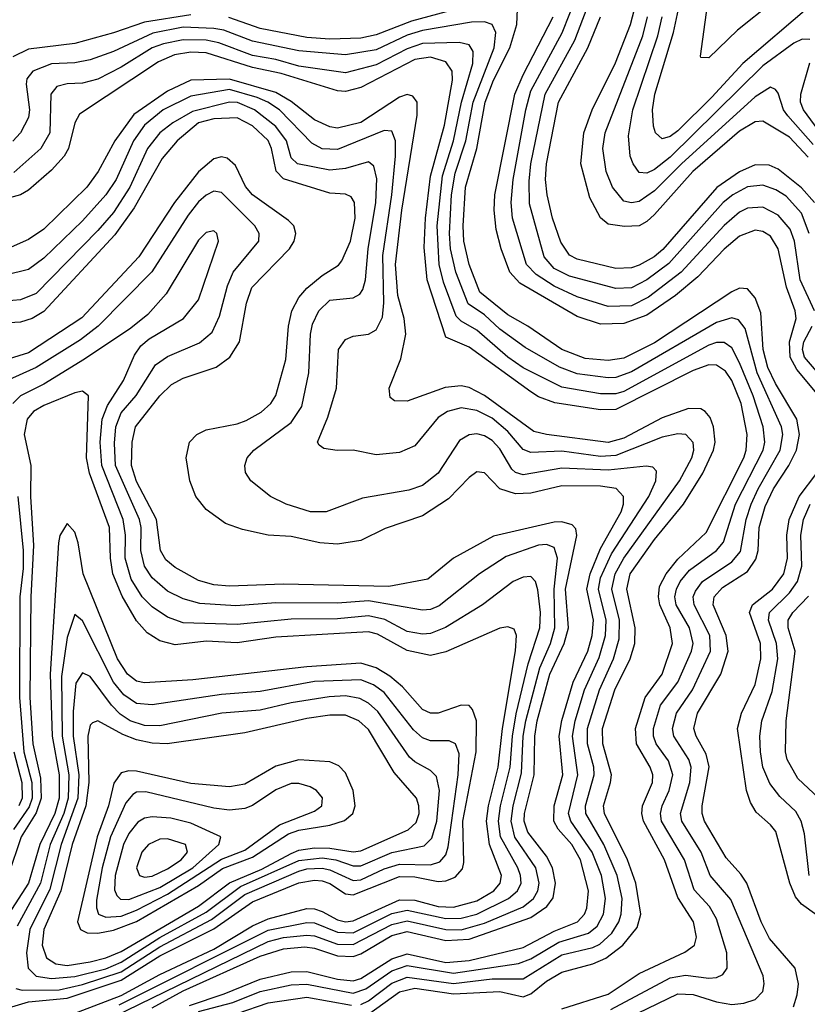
# Model space of a CAD drawing. Header units: inches. Extents: x 501365 to 657855, y 482276 to 547543.
# Tile 737 of 957: x 600787 to 602825, y 532677 to 535223. Entities that reach past the tile are written whole.
import ezdxf

# ---------------------------------------------------------------- set-up
doc = ezdxf.new("R2010")
doc.units = ezdxf.units.IN
doc.header["$MEASUREMENT"] = 0
doc.layers.add('A6503', color=7, linetype='Continuous')

msp = doc.modelspace()

# ---------------------------------------------------------------- linework, layer by layer
at = {"layer": 'A6503', "color": 5}
for points, elevation in [([(602866.8, 535390), (602733.3, 535266.7), (602644.1, 535195.9), (602570, 535123.8), (602550, 535124.8), (602548.8, 535128.7), (602576.4, 535330), (602619.3, 535470), (602631.1, 535551.1), (602630, 535574), (602620.5, 535600.5), (602555.9, 535670), (602542.1, 535710), (602543.9, 535736.1), (602559.1, 535770), (602595.7, 535810), (602622, 535830), (602670, 535851.9), (602693.9, 535870), (602707.7, 535890), (602733.4, 535946.6), (602781.9, 536010), (602815, 536085), (602868.2, 536170)], 3480), ([(602843.6, 534470), (602806.2, 534550), (602792, 534650), (602781, 534681), (602750, 534717.5), (602710, 534737.8), (602670, 534735.6), (602650, 534725.5), (602610, 534690.3), (602498.5, 534570), (602414.6, 534505.3), (602370, 534483.2), (602310, 534480.9), (602230, 534505.9), (602170, 534533.4), (602123.7, 534563.7), (602098.2, 534590), (602062.4, 534710), (602059, 534750), (602064.1, 534810), (602096.9, 534990), (602110, 535039.3), (602190.8, 535189.2), (602230.5, 535290)], 3660), ([(602829.8, 534670), (602810, 534722.8), (602770, 534766.4), (602743.3, 534783.3), (602710, 534795), (602670, 534790.7), (602632.4, 534770), (602607.8, 534750), (602467.2, 534592.8), (602410, 534550.2), (602370, 534529.5), (602330, 534527.4), (602210, 534559.3), (602170, 534579.8), (602144.1, 534610), (602106.7, 534746.7), (602105.2, 534805.2), (602110, 534850), (602146.9, 535030), (602223.9, 535170), (602269.4, 535290.6)], 3640), ([(601989.6, 535269.6), (601800.7, 535219.3), (601710, 535184.1), (601670, 535175.3), (601590, 535172.6), (601530, 535176.8), (601410, 535200.5), (601328.4, 535228.4)], 3720), ([(602830, 535256.1), (602658.2, 535110), (602577.8, 535022.2), (602490, 534935.4), (602470, 534920.9), (602450, 534914.4), (602432.7, 534930), (602427.1, 534947.1), (602424.3, 534990), (602430.2, 535030), (602478.9, 535190), (602491.9, 535250)], 3520), ([(601230, 535235.3), (601110, 535216.4), (601030, 535188.6), (600930, 535161.7), (600810, 535146.4), (600770, 535126.4)], 3720), ([(602789.5, 532670), (602799.2, 532700.8), (602802.4, 532730), (602793.9, 532770), (602727.1, 532847.1), (602705.4, 532890), (602668.6, 532990), (602653.5, 533013.5), (602615.2, 533055.2), (602558.7, 533150), (602552.7, 533170), (602553, 533190), (602570.8, 533290.8), (602563.3, 533323.3), (602537.5, 533370), (602531.9, 533390), (602541.3, 533430), (602601, 533530), (602620.7, 533590), (602615.5, 533630), (602581.5, 533710), (602584.3, 533730), (602605.8, 533754.2), (602670, 533796), (602692.2, 533827.8), (602698.2, 533850), (602700.8, 533910), (602716.1, 533963.9), (602737.2, 534010), (602777, 534070), (602797.1, 534110), (602804.9, 534150), (602798.4, 534190), (602742.4, 534282.4), (602723.3, 534323.3), (602711.1, 534370), (602705.2, 534465.2), (602690, 534503.2), (602670, 534527), (602650, 534528.8), (602630, 534519.4), (602430, 534386.9), (602350, 534347.8), (602310, 534341.7), (602250, 534346.6), (602190.4, 534370), (602102.5, 534430), (602050, 534459.3), (601978.3, 534518.3), (601950.2, 534590), (601936.7, 534650), (601934.6, 534690), (601940.6, 534790), (601970.1, 534890), (601991.8, 535010), (602013.6, 535066.4), (602055.5, 535150), (602073.7, 535210), (602075, 535250)], 3720), ([(602854.7, 534250), (602797.9, 534317.9), (602780.9, 534350), (602779.3, 534390), (602795.9, 534450), (602794, 534470), (602771.2, 534531.2), (602750, 534630.5), (602730, 534662.8), (602710, 534675), (602690, 534678.2), (602650, 534663.4), (602610, 534629.6), (602542.2, 534557.8), (602484.5, 534510), (602410, 534458.7), (602350, 534437), (602290, 534435.1), (602230, 534455.5), (602081.7, 534541.7), (602055.1, 534570), (602032.7, 534630), (602020.3, 534680.3), (602015.1, 534730), (602016.8, 534770), (602068.7, 535030), (602090, 535080.4), (602167.6, 535230)], 3680), ([(602843.9, 534750), (602810, 534788), (602750, 534836.2), (602726.7, 534846.7), (602690, 534847.6), (602650, 534829.2), (602591.4, 534788.6), (602451.2, 534628.8), (602429, 534610), (602390, 534588), (602370, 534581.2), (602330, 534579.3), (602230, 534603.8), (602210, 534614), (602187.7, 534647.7), (602165.8, 534710), (602151.9, 534770), (602147.6, 534810), (602150.2, 534850), (602181.3, 535010), (602257.4, 535150), (602290, 535230)], 3620), ([(602827.7, 534867.7), (602778.7, 534918.7), (602710, 534960.3), (602690, 534958.7), (602650, 534934.3), (602529, 534830), (602430, 534719.5), (602410, 534700.8), (602390, 534690.2), (602352.1, 534687.9), (602310, 534694.4), (602290.2, 534710.2), (602262.4, 534762.4), (602238.9, 534850), (602247.2, 534930), (602268.3, 534990), (602328.5, 535111.5), (602367.5, 535210), (602377.7, 535250)], 3580), ([(602840.4, 534900.4), (602774.4, 534974.4), (602763.4, 534990), (602750, 535032.6), (602742.5, 535042.5), (602730, 535048.1), (602690, 535023.7), (602499.2, 534850), (602430, 534779.9), (602390, 534752.3), (602370, 534748.9), (602350, 534753.8), (602320.7, 534790), (602304.9, 534830), (602296.4, 534890), (602302.2, 534930), (602399.2, 535180.8), (602412, 535230)], 3560), ([(602831.7, 535171.7), (602812.1, 535172.1), (602790, 535162.2), (602710, 535103.7), (602470, 534867.7), (602430, 534835.5), (602410, 534826), (602390, 534828.1), (602374.3, 534850), (602366.6, 534870), (602362.6, 534922.6), (602374.1, 534990), (602438.8, 535181.2), (602450, 535230)], 3540), ([(602310, 532616.7), (602490, 532703.9), (602530, 532702.2), (602590, 532682.9), (602630, 532675.9), (602660.7, 532679.3), (602690, 532689.1), (602709.9, 532710), (602713.6, 532730), (602710.8, 532750), (602627.6, 532947.6), (602573.7, 533010), (602550.8, 533070), (602500.1, 533150), (602497.1, 533170), (602520.8, 533250), (602524.3, 533290), (602519, 533310), (602480.2, 533370), (602476.5, 533390), (602486.4, 533430), (602527.8, 533490), (602574.9, 533590), (602572.7, 533630), (602532.5, 533710), (602530.2, 533730), (602535.4, 533744.7), (602554.1, 533770), (602630, 533820.5), (602652.1, 533847.9), (602666.5, 533930), (602680.1, 533970), (602697.6, 534010), (602755.1, 534110), (602761.5, 534150), (602758, 534170), (602695.3, 534310), (602663.9, 534423.9), (602647.1, 534447.1), (602630, 534452), (602590, 534439.7), (602370, 534312.2), (602330, 534297.3), (602310, 534296.9), (602230, 534306.7), (602184.3, 534324.3), (602095.2, 534375.2), (602030, 534422.2), (601990, 534459.7), (601947.8, 534487.8), (601915.4, 534570), (601901.7, 534630), (601899.4, 534670), (601904.4, 534770), (601914.3, 534825.7), (601942.1, 534910), (601960.8, 535010), (602015.4, 535150), (602019, 535190), (602009.8, 535210), (601990, 535217.1), (601956.7, 535216.7), (601830, 535195.3), (601790, 535183.2), (601710, 535145.3), (601630, 535132.3), (601510, 535141.9), (601390, 535167.5), (601315.4, 535195.4), (601290, 535200.4), (601210, 535203.3), (601132.1, 535187.9), (601030, 535140.8), (600970, 535118.7), (600930, 535111.3), (600870, 535108.6), (600821.5, 535090), (600805.8, 535070), (600803.9, 535056.1), (600812.7, 534990), (600810.1, 534970), (600789.5, 534930.5), (600770, 534909.1)], 3740), ([(602316.6, 532663.4), (602470, 532745), (602510, 532752.4), (602570, 532744.4), (602590, 532746), (602606.2, 532753.8), (602617.8, 532770), (602617.3, 532810), (602590, 532898.1), (602571.7, 532930), (602532.7, 532972.7), (602507.1, 533050), (602448.3, 533150), (602445.6, 533170), (602449.7, 533190), (602467.7, 533230), (602477, 533270), (602466.2, 533306.2), (602434.1, 533350), (602426.9, 533370), (602426.9, 533390), (602445, 533450), (602490.4, 533510), (602525.1, 533590), (602529.4, 533610), (602520.3, 533650), (602485.7, 533710), (602482.7, 533730), (602486.3, 533750), (602496.1, 533770), (602520.4, 533799.6), (602589.9, 533850), (602608.2, 533871.8), (602639.7, 533970), (602711.1, 534110), (602715.2, 534130), (602710.7, 534170), (602684.8, 534250), (602650, 534335.4), (602630, 534373.9), (602610, 534387.9), (602590, 534388), (602570, 534381.5), (602350, 534261), (602330, 534255), (602290, 534255.4), (602190, 534272.6), (602090, 534322.6), (602050, 534349.9), (601970, 534420.2), (601930, 534443.3), (601916.4, 534456.4), (601884, 534544), (601872.4, 534590), (601867.9, 534690), (601880.9, 534819.1), (601910, 534910), (601930.1, 535009.9), (601959.7, 535110), (601960.9, 535140.9), (601950, 535158.1), (601924.3, 535164.3), (601830, 535161.3), (601790, 535147.4), (601710, 535106.5), (601630, 535085.5), (601510, 535103.1), (601450, 535119.9), (601390, 535130.3), (601302.7, 535162.7), (601270.3, 535170.3), (601210, 535171), (601159.6, 535160.4), (601130, 535150), (601050, 535100.2), (600990, 535069.4), (600950, 535058.4), (600910, 535057.3), (600883.5, 535050), (600868.1, 535030), (600865.1, 534930), (600842.5, 534890), (600772.6, 534827.4)], 3760), ([(602190, 532664.9), (602310, 532702.7), (602390, 532756.2), (602508.3, 532811.7), (602533.1, 532830), (602538.7, 532850), (602530.3, 532890), (602490, 532952.5), (602455.5, 533050), (602401.2, 533150), (602396.6, 533170), (602398.3, 533190), (602424.2, 533250), (602425.4, 533270), (602418.8, 533290), (602383.3, 533350), (602380.3, 533390), (602406, 533470), (602450, 533530.1), (602476.7, 533610), (602470.5, 533650), (602443.7, 533710), (602440.2, 533730), (602443, 533757), (602459.6, 533790), (602490, 533828.2), (602563.2, 533896.8), (602660.5, 534090), (602667, 534110), (602669.6, 534150), (602654, 534230), (602630.2, 534290), (602613.7, 534313.7), (602590, 534329.9), (602570.2, 534330.2), (602530, 534315.3), (602330, 534215), (602290, 534213.7), (602172, 534232), (602130, 534248), (602110, 534260.9), (601950, 534376.1), (601890, 534402.3), (601841.3, 534550), (601833.7, 534633.7), (601837.3, 534710), (601850, 534818.4), (601886.2, 534950), (601906.9, 535066.9), (601906.7, 535090), (601890, 535113.5), (601850, 535125.7), (601810, 535120.3), (601670, 535047.6), (601630, 535037.5), (601610, 535039.3), (601463.8, 535083.8), (601390, 535099.5), (601270, 535137.1), (601230, 535139.2), (601187.8, 535132.2), (601146.3, 535113.7), (600941.8, 534978.2), (600930, 534956), (600913.9, 534890), (600902.2, 534870), (600870, 534834), (600810, 534781.9), (600790, 534769.9), (600716.5, 534750)], 3780), ([(602872.4, 534912.4), (602815.1, 534990), (602807.7, 535010), (602808, 535030), (602831.3, 535111.2)], 3540), ([(601690, 532651.4), (601770, 532709.2), (601810, 532718.6), (601910, 532703.9), (602029.9, 532709.9), (602090, 532696.4), (602110, 532703.5), (602150, 532736.6), (602190, 532760), (602270, 532781.5), (602303.6, 532796.4), (602347.8, 532830), (602384.7, 532875.3), (602394.8, 532910), (602381.6, 532990), (602359.5, 533050), (602300.2, 533170), (602297.9, 533190), (602316.3, 533250), (602318.3, 533270), (602296.1, 533350), (602295.5, 533390), (602326.8, 533490), (602366.8, 533570), (602378.7, 533610), (602379.6, 533650), (602357.8, 533750), (602367.1, 533790), (602430, 533878.7), (602505, 533970), (602554.7, 534050), (602582.8, 534110), (602586.5, 534130), (602582.8, 534170), (602574.1, 534194.1), (602561.2, 534210), (602550, 534216.8), (602517.5, 534217.5), (602450, 534193.3), (602350, 534140.7), (602309.6, 534129.6), (602150, 534150), (602117.8, 534157.8), (601990, 534251.4), (601950, 534271.3), (601930, 534276), (601888, 534272), (601790, 534236), (601757.4, 534237.4), (601745.6, 534245.6), (601743, 534270), (601773.9, 534346.1), (601786.6, 534410), (601782.4, 534450), (601765.4, 534510), (601760.1, 534590), (601776.3, 534730), (601816.1, 534976.1), (601815.5, 535010), (601804.7, 535024.7), (601790, 535029.2), (601770, 535022.8), (601670, 534957.1), (601610, 534942.7), (601590, 534945.7), (601550, 534963.9), (601490, 535011.5), (601450, 535034.2), (601330, 535068.7), (601230, 535066.5), (601170, 535038.4), (601082.5, 534977.5), (601033.4, 534910), (600990.4, 534830), (600961.4, 534790), (600850, 534681.2), (600810, 534654.1), (600750, 534627.9)], 3820), ([(601670, 532676.1), (601690, 532685.6), (601750, 532731), (601790, 532746.9), (601910, 532730.4), (602010, 532742.8), (602090, 532742.5), (602190, 532804.7), (602270, 532823.6), (602288.1, 532831.9), (602319.3, 532860.7), (602337.5, 532890), (602343.8, 532910), (602345.9, 532950), (602333.4, 533010), (602298.6, 533090), (602252.1, 533170), (602251.5, 533190), (602273.7, 533270), (602272.5, 533290), (602256, 533350), (602256.8, 533390), (602287.3, 533490), (602323.6, 533570), (602338.3, 533621.7), (602339.5, 533670), (602319.1, 533750), (602327.8, 533790), (602350, 533830.4), (602494.8, 534030), (602526.7, 534090), (602531.7, 534110), (602529.9, 534129.9), (602510.5, 534150.5), (602490, 534152.3), (602450, 534143), (602330, 534095.5), (602290, 534093.4), (602190, 534107), (602110, 534103.5), (602090, 534111.7), (602050, 534157.9), (602010, 534192.1), (601970, 534212.3), (601930, 534219), (601894, 534210), (601870, 534194.4), (601810, 534120.8), (601770, 534103.6), (601710, 534097.4), (601650, 534109.8), (601608.9, 534108.9), (601574, 534114), (601562.2, 534122.2), (601558, 534130), (601585, 534195), (601606.8, 534270), (601612.2, 534370), (601630, 534395.6), (601650, 534404.8), (601690, 534409.5), (601710, 534420.5), (601726.1, 534453.9), (601729.7, 534490.3), (601726.9, 534613.1), (601750.3, 534770), (601759.9, 534870), (601759.5, 534910), (601750, 534934.9), (601730, 534936.4), (601610, 534887.2), (601570, 534889.1), (601543.6, 534903.6), (601459.5, 534990), (601429.2, 535010), (601401.6, 535021.6), (601330, 535042.3), (601230, 535025.5), (601159, 534990), (601110.2, 534949.8), (601081.8, 534910), (601036.8, 534810), (601010, 534770.3), (600950, 534702.3), (600850, 534606.4), (600810, 534576.7), (600690, 534547.2)], 3840), ([(601250, 532658.3), (601338.5, 532681.5), (601410, 532710), (601490, 532727.1), (601530, 532728.7), (601650, 532705.4), (601683.2, 532716.8), (601750, 532763.1), (601790, 532776.9), (601910, 532757), (602077.6, 532782.4), (602110, 532794.4), (602182.3, 532837.7), (602259.4, 532860.6), (602281.2, 532878.8), (602297.7, 532910), (602303, 532950), (602292.6, 533010), (602268.6, 533070), (602213, 533150), (602207.2, 533170), (602231.8, 533270), (602217.5, 533370), (602224.5, 533410), (602249, 533490), (602286.3, 533573.7), (602302.8, 533630), (602304.6, 533670), (602284.7, 533750), (602290, 533779.8), (602318.3, 533841.7), (602414.7, 533990), (602433.3, 534030), (602435.2, 534055.2), (602425.3, 534065.3), (602408.4, 534068.4), (602310, 534058), (602190, 534062.8), (602090, 534046), (602070, 534052.1), (602060.9, 534060.9), (602030, 534113.2), (602010, 534135), (601990, 534147.1), (601970, 534152), (601950, 534149.5), (601925.6, 534134.4), (601870, 534050.5), (601830, 534017.9), (601794.1, 534005.9), (601674.3, 533985.7), (601580.5, 533950), (601539.5, 533950), (601476.9, 533970), (601436, 533990), (601385.7, 534030), (601371.7, 534051.7), (601369.8, 534070), (601375.9, 534090), (601393.2, 534110), (601490, 534180.8), (601517.3, 534222.7), (601535.8, 534310), (601539.5, 534410), (601544.9, 534435.1), (601561, 534470), (601590, 534497.3), (601650, 534504), (601667.1, 534512.9), (601675.1, 534524.9), (601682.1, 534550), (601688.6, 534630), (601708.6, 534750), (601711.1, 534811.1), (601703.7, 534843.7), (601690, 534855.1), (601630, 534837.9), (601590, 534833.5), (601506.3, 534850), (601490, 534865.9), (601477.8, 534910), (601450, 534946.5), (601394.7, 534990), (601350.9, 535009.1), (601330, 535010), (601234.6, 534985.5), (601183.7, 534956.3), (601150.4, 534930), (601118.4, 534890), (601072.5, 534790), (601030, 534724.6), (600990, 534677.3), (600830, 534515), (600790, 534498.1), (600670, 534487.8)], 3860), ([(601226.4, 532673.6), (601316.6, 532703.4), (601410, 532742), (601490, 532760.3), (601530, 532761.7), (601610, 532742), (601650, 532737.6), (601670, 532743.1), (601750, 532794.5), (601790, 532807.2), (601890, 532785.2), (601950.4, 532789.6), (602090, 532823.2), (602170, 532866.1), (602230.3, 532889.7), (602249.1, 532910), (602254.8, 532925.2), (602259, 532970), (602238.7, 533050), (602215.5, 533090), (602180.2, 533130), (602169.4, 533150), (602170.2, 533190), (602192.3, 533270), (602183.2, 533370), (602189.8, 533410.2), (602219, 533510), (602257.2, 533590), (602268.8, 533630), (602271.6, 533670), (602255, 533750), (602263.1, 533790), (602290, 533855.2), (602343.8, 533950), (602349.9, 533970), (602349.9, 533990), (602330.2, 534010.2), (602290, 534016.8), (602190, 534017.1), (602110, 533998.7), (602070, 533996.9), (602030, 534010), (601990, 534051.2), (601970, 534053.6), (601950, 534039), (601896.6, 533983.4), (601830, 533939.9), (601733.1, 533906.9), (601670, 533876.1), (601610, 533866.8), (601563.6, 533870), (601490, 533886.4), (601430, 533889.5), (601364.2, 533904.2), (601320.2, 533920.2), (601270, 533956), (601242.8, 533990), (601227.8, 534030), (601218.1, 534090), (601226.7, 534130), (601245.7, 534150), (601270, 534162.5), (601350, 534177.5), (601373.8, 534186.3), (601411.9, 534208.1), (601436.9, 534230), (601450, 534251.4), (601476.2, 534343.8), (601482.8, 534430), (601491.2, 534470), (601510, 534504.6), (601530, 534528.2), (601570, 534561.5), (601611.9, 534588.1), (601620.8, 534599.2), (601642.9, 534650), (601655.5, 534710), (601654, 534750), (601645, 534765), (601630, 534771.6), (601590, 534774.1), (601470, 534811.4), (601450.9, 534830.9), (601439.1, 534890), (601430.3, 534910.3), (601390, 534948.1), (601350, 534968.7), (601290, 534966.9), (601250, 534956.1), (601195.1, 534910), (601155.8, 534864.2), (601083.8, 534736.2), (601033.8, 534666.2), (600850, 534468.6), (600820.1, 534450), (600790, 534440.4), (600609.8, 534430.2)], 3880), ([(601130, 532667.4), (601210, 532711.8), (601410, 532801.6), (601470, 532820.1), (601524.9, 532824.9), (601550, 532821.8), (601610, 532802.3), (601650, 532800.3), (601670, 532806.9), (601750, 532854.3), (601790, 532865.4), (601890, 532841.8), (601950, 532845.2), (602110, 532901.2), (602151.6, 532930), (602168, 532952), (602173.9, 532990), (602166.3, 533030), (602150, 533059.8), (602101.7, 533121.6), (602093, 533150), (602093.8, 533170), (602118.3, 533270), (602119.8, 533370), (602126.5, 533410), (602159, 533530), (602196.2, 533610), (602207.1, 533650), (602199.4, 533750), (602229, 533889), (602225.9, 533905.9), (602216.6, 533916.6), (602190, 533924.4), (602170, 533923.6), (602013.1, 533886.9), (601910, 533830.3), (601843.6, 533776.4), (601742.5, 533757.5), (601470, 533763.2), (601330, 533758.1), (601290, 533761.1), (601250, 533772.9), (601190, 533806), (601165.8, 533825.8), (601152, 533850), (601141.8, 533930), (601090, 534029), (601077.1, 534070), (601078.2, 534130), (601087.5, 534170), (601150, 534250.1), (601180.6, 534279.4), (601210, 534295.7), (601295.9, 534324.1), (601330.9, 534350), (601356.3, 534390), (601374.5, 534490), (601388.4, 534530), (601485.4, 534630), (601497.3, 534650), (601501.9, 534670), (601496.7, 534690), (601483.3, 534703.3), (601389.6, 534770), (601371.6, 534791.6), (601346, 534846), (601324.4, 534864.4), (601310, 534868.3), (601290, 534863.1), (601250, 534829.2), (601188.2, 534750), (601095.7, 534610), (600948, 534452), (600810, 534361.5), (600709.8, 534330.2)], 3920), ([(601030, 532644), (601430, 532839), (601470, 532849.4), (601530, 532855.9), (601550, 532853.8), (601610, 532832.5), (601650, 532831), (601750, 532882.8), (601790, 532892.9), (601890, 532869.9), (601930, 532869.2), (601990, 532886.9), (602090, 532929.1), (602116.9, 532950), (602128.3, 532970), (602131.7, 532990), (602122.4, 533030), (602068.6, 533108.6), (602059.1, 533150), (602064, 533190), (602085.8, 533274.2), (602090.3, 533370), (602097.1, 533410), (602133.3, 533546.7), (602160.7, 533610), (602172.3, 533650), (602169.8, 533750), (602178.9, 533830), (602170, 533857.8), (602150, 533865.5), (602130, 533863.7), (602045.7, 533834.3), (601976.8, 533790), (601872.5, 533707.5), (601850, 533697.9), (601830, 533695.8), (601690, 533720.3), (601610, 533713.8), (601450, 533714.8), (601346.8, 533706.8), (601253.4, 533713.4), (601210, 533724.9), (601170, 533745.2), (601130, 533779.5), (601110.2, 533810), (601100.6, 533850), (601101.4, 533910), (601097.3, 533930), (601035.4, 534070), (601032.6, 534127.4), (601036, 534170), (601050, 534206.1), (601088.6, 534251.4), (601138.9, 534330), (601170, 534351.7), (601252.6, 534387.4), (601285.6, 534414.4), (601304.2, 534455.8), (601325.5, 534534.5), (601340.1, 534570), (601406, 534650), (601407.3, 534670), (601396.2, 534690), (601310, 534775.8), (601290, 534779.3), (601270, 534769.5), (601250, 534751.9), (601223, 534717), (601129.1, 534570.9), (600990.1, 534430), (600944.9, 534395.1), (600830, 534323.1), (600751.9, 534288.1)], 3940), ([(601044.8, 532675.2), (601430, 532868.7), (601530, 532888.4), (601550, 532887.2), (601610, 532863), (601650, 532861.7), (601750, 532911.3), (601790, 532920.4), (601890, 532898.2), (601930, 532899.2), (601970.3, 532910), (602051.7, 532950), (602075.5, 532970), (602084.5, 532990), (602083.4, 533010), (602076, 533030), (602031.4, 533110), (602026.6, 533150), (602031.6, 533190), (602056, 533290), (602062, 533370), (602072.2, 533427.8), (602102.9, 533557.1), (602133.5, 533650), (602135.1, 533690), (602128.3, 533748.3), (602122, 533770), (602110, 533782.8), (602090, 533781.6), (602064.2, 533770), (601984.7, 533710), (601889, 533651), (601850, 533635.9), (601830, 533633.8), (601790, 533640.4), (601731.7, 533671.7), (601690, 533681.2), (601610, 533673.5), (601490, 533672.3), (601350, 533659), (601210, 533663.4), (601170, 533677.6), (601130, 533704.4), (601104.3, 533730), (601076.3, 533776.2), (601060.7, 533830), (601061.3, 533890), (601055, 533930), (600999.6, 534070), (600995.3, 534130), (601001.2, 534190), (601014.4, 534225.6), (601055.9, 534290), (601084.4, 534355.6), (601100.8, 534379.2), (601122.2, 534397.8), (601211.2, 534450), (601250, 534498), (601302.2, 534650), (601297.6, 534670), (601290, 534676.5), (601270, 534672.9), (601250, 534652.8), (601166.3, 534513.7), (601119.2, 534460.8), (601075.1, 534424.9), (600954.9, 534345.1), (600850, 534280.7), (600790, 534249.9), (600769.7, 534230.3)], 3960), ([(602869.8, 534289.8), (602818, 534350), (602813, 534370), (602816.4, 534390), (602837.3, 534430)], 3660), ([(600910, 532645.9), (601050, 532699.8), (601150, 532753.5), (601290, 532819.5), (601390, 532880), (601430, 532897.8), (601530, 532924.4), (601550, 532923.9), (601570, 532917), (601610, 532894.8), (601630, 532890.4), (601650, 532892.6), (601770, 532946.7), (601810, 532946.1), (601870, 532929.6), (601910, 532927.6), (601970, 532944.5), (602013.9, 532970), (602030.2, 532990), (602033.9, 533010), (602003.2, 533090), (601995.4, 533150), (602000.5, 533190), (602024.9, 533290), (602036.4, 533390), (602070.5, 533590.5), (602072.8, 533630), (602066.5, 533646.5), (602050, 533653.2), (602030, 533649.4), (601890, 533587.9), (601850, 533578.9), (601790, 533591.7), (601713.5, 533633.5), (601690, 533640.1), (601450, 533626.4), (601350, 533611.1), (601270, 533615.5), (601190, 533606.2), (601150, 533616.4), (601117.2, 533637.2), (601090, 533668.6), (601052.2, 533732.2), (601028.5, 533790), (601022.3, 533830), (601019.6, 533910), (600968.2, 534050), (600960.1, 534090), (600965.7, 534250), (600950, 534262.5), (600930, 534258.2), (600850, 534225.6), (600823.6, 534210), (600806.6, 534190), (600798.9, 534150), (600816.6, 534070), (600815.6, 533990), (600822.9, 533862.9), (600816, 533730), (600813.5, 533470), (600821.9, 533350), (600841.1, 533261.1), (600843.2, 533210), (600830, 533171.5), (600791.4, 533110), (600757.6, 533010)], 3980), ([(602850, 532907), (602810, 532935.4), (602794.4, 532954.4), (602779.5, 532990), (602743.4, 533123.4), (602730, 533141.2), (602693.2, 533173.2), (602678.3, 533198.3), (602668.1, 533230), (602644.5, 533390), (602654.6, 533430), (602690, 533503.5), (602704.8, 533570), (602703.8, 533610), (602675.6, 533690), (602683.6, 533710), (602735, 533750), (602764.1, 533790), (602773.6, 533830), (602772.3, 533890), (602777.8, 533930), (602804.4, 533990), (602849.8, 534050.2)], 3680), ([(600782.4, 533990), (600796.7, 533850), (600796.5, 533803.5), (600787.7, 533730), (600787.3, 533470), (600798.5, 533330), (600818.5, 533250), (600819.5, 533210), (600812.4, 533187.7), (600771.1, 533128.9)], 3960), ([(602830.3, 533010), (602817.6, 533117.6), (602809.5, 533150), (602795, 533175), (602754.3, 533214.3), (602727.9, 533247.9), (602710, 533289.8), (602703.9, 533330), (602702.4, 533370), (602707.5, 533410), (602734.2, 533485.8), (602748.6, 533570), (602745.8, 533610), (602724.4, 533670), (602726.9, 533690), (602779.2, 533740.8), (602799.6, 533770), (602810.9, 533810), (602808.3, 533890), (602815.6, 533930), (602832.9, 533970)], 3660), ([(600750, 532665), (600810, 532682.9), (600910, 532692.9), (601050, 532739.3), (601150, 532801.9), (601290, 532871.8), (601390, 532941.6), (601510, 532991.1), (601550, 532998), (601570, 532996.2), (601590, 532989), (601630, 532962.1), (601650, 532959.4), (601770, 533007.1), (601810, 533006.1), (601870, 532994.1), (601890, 532995.6), (601914.2, 533005.8), (601932.7, 533027.3), (601936.2, 533043.7), (601934.2, 533150), (601968.1, 533330), (601969.4, 533409.4), (601959.1, 533439.1), (601950, 533449.2), (601930, 533449.9), (601870, 533429.2), (601850, 533429.2), (601830, 533438.8), (601778, 533498), (601745.3, 533525.3), (601710, 533546.7), (601670, 533558.8), (601530, 533549), (601235.5, 533515.5), (601110, 533507.7), (601090, 533512.6), (601066, 533530), (601040.9, 533570), (600951.4, 533790), (600939.1, 533870), (600930, 533898), (600910, 533919.8), (600891.4, 533888.6), (600887.7, 533870), (600866.6, 533530), (600871.1, 533370), (600889.5, 533270), (600889.7, 533210), (600878.6, 533170), (600839.2, 533090), (600810.6, 532990), (600758.4, 532910)], 4020), ([(602854.8, 533210), (602800.5, 533260.5), (602773.4, 533310), (602768.8, 533330), (602770.6, 533410), (602793.6, 533590), (602775.5, 533650), (602775.7, 533670), (602787.4, 533690), (602827.8, 533732.2)], 3640), ([(600777.8, 532717.8), (600793.5, 532713.5), (600890, 532714.3), (600950, 532728), (601050, 532760.7), (601150, 532825.5), (601284, 532896), (601370, 532960.4), (601510, 533021.1), (601530, 533026.6), (601570, 533028.4), (601590, 533024.5), (601650, 532996.8), (601670, 532998.5), (601730, 533027.4), (601770, 533039), (601850, 533037.8), (601874.6, 533045.4), (601890, 533063.6), (601895.9, 533084.1), (601922, 533270), (601924.1, 533324.1), (601915.3, 533350), (601898.4, 533358.4), (601850, 533357.9), (601830, 533365.7), (601806.6, 533386.6), (601730, 533483.4), (601702.7, 533502.7), (601670, 533515.6), (601550, 533511.2), (601410, 533485.4), (601310, 533478), (601130, 533451.4), (601090, 533454.6), (601057.1, 533477.1), (601030.2, 533510), (600950, 533668.5), (600930, 533684.8), (600910, 533625.4), (600895.6, 533524.4), (600897.7, 533370), (600914.7, 533270), (600913.3, 533210), (600902.1, 533170), (600866.7, 533090), (600840.9, 532990), (600781.1, 532878.9)], 4040), ([(600772.1, 533330), (600793.4, 533250), (600794.3, 533210), (600785.2, 533190)], 3940), ([(601350, 532653.3), (601430, 532680.7), (601530, 532695.1), (601645.6, 532674.4)], 3840)]:
    msp.add_lwpolyline(points, dxfattribs=dict(at, elevation=elevation))
for points, elevation in [([(600950, 533534.1), (600932.9, 533507.1), (600926.2, 533433.8), (600926.2, 533370), (600940.2, 533270), (600937.8, 533210), (600894.7, 533090), (600865.2, 532974.8), (600813.3, 532870), (600804.9, 532810), (600809.3, 532770), (600829.7, 532749.7), (600870, 532743.1), (600930, 532748.8), (601010, 532768.6), (601050, 532785.3), (601150, 532849.8), (601270, 532915.2), (601358.5, 532981.5), (601510, 533048.9), (601570, 533055.7), (601605.1, 533050), (601650, 533034.5), (601670, 533035), (601750, 533069.5), (601833.5, 533086.5), (601853.7, 533106.3), (601867, 533150), (601873.5, 533230), (601865.7, 533265.7), (601850, 533281.4), (601810, 533303.6), (601796.2, 533316.2), (601713.9, 533433.9), (601690, 533455.8), (601667.5, 533467.5), (601630, 533474.2), (601587.9, 533472.1), (601490, 533456.1), (601410, 533437.1), (601310.8, 533429.2), (601150, 533397.1), (601110, 533397.5), (601073, 533410), (601047.2, 533427.2), (601024.7, 533450), (600970, 533524)], 4060), ([(601590, 533424.7), (601530, 533415.4), (601370, 533379.1), (601169.4, 533350.6), (601130, 533352.2), (601090, 533360.7), (601054.5, 533374.5), (600990, 533409.4), (600975.8, 533404.2), (600970, 533398.9), (600963.9, 533370), (600966.7, 533250), (600959, 533190), (600923.4, 533090), (600893.8, 532970), (600850.2, 532870), (600845.6, 532830), (600856.8, 532796.8), (600881, 532781), (600910, 532777), (600970, 532786.4), (601010, 532796.6), (601050, 532813.2), (601250, 532930.4), (601330, 532990.5), (601413.8, 533026.2), (601490, 533067.1), (601510, 533074.9), (601550, 533081.1), (601590, 533080.4), (601650, 533071.2), (601670, 533073.6), (601792.4, 533127.6), (601813, 533147), (601820.6, 533170), (601820.5, 533190), (601814.2, 533210), (601756.2, 533276.2), (601690, 533387.1), (601664.8, 533410), (601630, 533424.4)], 4080), ([(601510, 533308.9), (601450, 533292.1), (601370, 533246.4), (601330, 533239.5), (601230, 533247.3), (601090, 533279.2), (601070, 533280.7), (601050, 533275.2), (601031.2, 533248.8), (601017.6, 533190), (600988.3, 533110), (600937.1, 532890), (600945.2, 532870), (600961.8, 532861.8), (600990, 532860.6), (601030, 532868.1), (601090, 532891.2), (601250, 532983.9), (601312.5, 533027.5), (601390, 533056.9), (601482.7, 533117.3), (601510, 533127.2), (601590, 533140.3), (601628.1, 533151.9), (601649.5, 533170), (601655.7, 533190), (601650.3, 533230), (601630, 533275.3), (601613, 533293), (601590, 533303.3)], 4120), ([(601490, 533247.7), (601450, 533230.9), (601390, 533190.6), (601370, 533182.7), (601330, 533178.9), (601290, 533183.7), (601113.7, 533226.3), (601090, 533225.2), (601080.4, 533219.6), (601062.1, 533197.9), (601022.5, 533110), (601000.8, 533030), (600986.2, 532946.2), (600985.8, 532925.8), (600991.8, 532910), (601010, 532902.4), (601050, 532904.9), (601090, 532920.2), (601170, 532961.2), (601310, 533052), (601370, 533075), (601459.4, 533140.6), (601550, 533176.3), (601569.2, 533190), (601570.6, 533210.6), (601555, 533230), (601538.8, 533238.8), (601510, 533247.5)], 4140), ([(601130, 533161.8), (601110, 533158), (601092.7, 533147.3), (601070, 533118.7), (601056.2, 533090), (601034.5, 533010), (601032.9, 532972.9), (601038.5, 532958.5), (601048.2, 532948.2), (601070, 532947.4), (601150, 532978.9), (601235.1, 533030), (601302.7, 533090), (601307.7, 533110), (601230, 533144.7), (601178.1, 533158.1)], 4160), ([(601170, 533105), (601150, 533103.7), (601120.6, 533090), (601103.8, 533070), (601089.8, 533029.8), (601097.1, 533010), (601110, 533005.6), (601130, 533008), (601170, 533026.9), (601205, 533050), (601221.5, 533070), (601216.7, 533090)], 4180)]:
    msp.add_lwpolyline(points, close=True, dxfattribs=dict(at, elevation=elevation))

doc.saveas('drawing.dxf')
